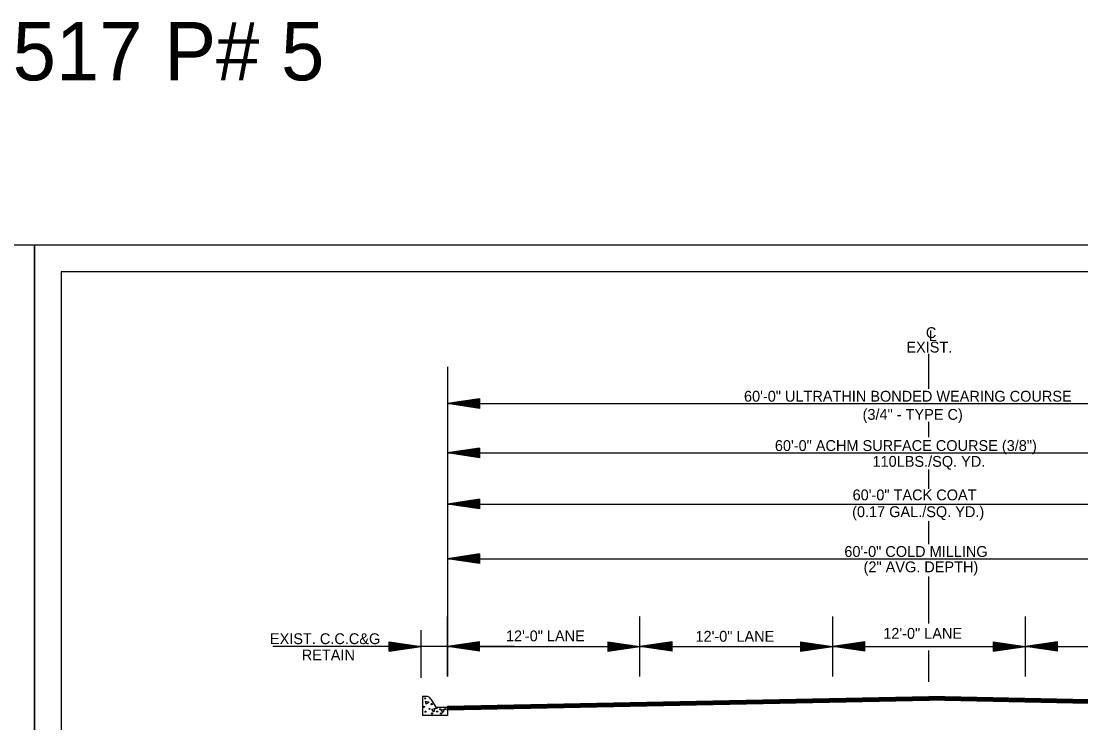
# Model space of a CAD drawing. Extents: x 2263886 to 2266026, y -3122850 to -3121850.
# Drawn here: x 2264260.1 to 2264369.3, y -3122355.6 to -3122283.4 of the extents above; entities that cross this region are included whole.
import ezdxf

# ---------------------------------------------------------------- set-up
doc = ezdxf.new("R2010")
doc.units = 0
for name, color, linetype in [('Default', 7, 'Continuous'), ('R_Border Notes', 7, 'Continuous'), ('R_Border Prem', 7, 'Continuous'), ('R_Vert Alg', 7, 'Continuous'), ('SHET_Stamp-PE-Chief-Eng', 7, 'Continuous'), ('SHET_Stamp-Prelim', 7, 'Continuous')]:
    doc.layers.add(name, color=color, linetype=linetype)

msp = doc.modelspace()

# ---------------------------------------------------------------- linework, layer by layer
at = {"layer": 'Default'}
for p, q in [((2264307.34, -3122322.26), (2264304.03, -3122322.75)), ((2264307.34, -3122322.34), (2264304.58, -3122322.75)), ((2264307.34, -3122322.42), (2264305.15, -3122322.75)), ((2264307.34, -3122322.51), (2264305.7, -3122322.75)), ((2264307.34, -3122322.59), (2264306.26, -3122322.75)), ((2264307.34, -3122322.67), (2264306.82, -3122322.75)), ((2264307.34, -3122322.26), (2264307.34, -3122323.25)), ((2264307.34, -3122323.25), (2264304.03, -3122322.75)), ((2264307.34, -3122323.17), (2264304.58, -3122322.75)), ((2264307.34, -3122323.08), (2264305.15, -3122322.75)), ((2264307.34, -3122323), (2264305.7, -3122322.75)), ((2264307.34, -3122322.91), (2264306.26, -3122322.75)), ((2264307.34, -3122322.83), (2264306.82, -3122322.75)), ((2264307.34, -3122327.34), (2264304.03, -3122327.83)), ((2264307.34, -3122328.33), (2264304.03, -3122327.83)), ((2264307.34, -3122327.42), (2264304.58, -3122327.83)), ((2264307.34, -3122328.25), (2264304.58, -3122327.83)), ((2264307.34, -3122327.5), (2264305.15, -3122327.83)), ((2264307.34, -3122328.16), (2264305.15, -3122327.83)), ((2264307.34, -3122327.59), (2264305.7, -3122327.83)), ((2264307.34, -3122328.08), (2264305.7, -3122327.83)), ((2264307.34, -3122327.67), (2264306.26, -3122327.83)), ((2264307.34, -3122328), (2264306.26, -3122327.83)), ((2264307.34, -3122327.76), (2264306.82, -3122327.83)), ((2264307.34, -3122327.91), (2264306.82, -3122327.83)), ((2264307.34, -3122327.34), (2264307.34, -3122328.33)), ((2264307.34, -3122332.6), (2264304.03, -3122333.1)), ((2264307.34, -3122333.6), (2264304.03, -3122333.1)), ((2264307.34, -3122332.69), (2264304.58, -3122333.1)), ((2264307.34, -3122333.51), (2264304.58, -3122333.1)), ((2264307.34, -3122332.77), (2264305.15, -3122333.1)), ((2264307.34, -3122333.43), (2264305.15, -3122333.1)), ((2264307.34, -3122332.85), (2264305.7, -3122333.1)), ((2264307.34, -3122333.35), (2264305.7, -3122333.1)), ((2264307.34, -3122332.94), (2264306.26, -3122333.1)), ((2264307.34, -3122333.26), (2264306.26, -3122333.1)), ((2264307.34, -3122333.02), (2264306.82, -3122333.1)), ((2264307.34, -3122333.18), (2264306.82, -3122333.1)), ((2264307.34, -3122332.6), (2264307.34, -3122333.6)), ((2264307.34, -3122338.22), (2264304.03, -3122338.72)), ((2264307.34, -3122339.21), (2264304.03, -3122338.72)), ((2264307.34, -3122338.31), (2264304.58, -3122338.72)), ((2264307.34, -3122339.13), (2264304.58, -3122338.72)), ((2264307.34, -3122338.39), (2264305.15, -3122338.72)), ((2264307.34, -3122339.05), (2264305.15, -3122338.72)), ((2264307.34, -3122338.47), (2264305.7, -3122338.72)), ((2264307.34, -3122338.97), (2264305.7, -3122338.72)), ((2264307.34, -3122338.56), (2264306.26, -3122338.72)), ((2264307.34, -3122338.88), (2264306.26, -3122338.72)), ((2264307.34, -3122338.64), (2264306.82, -3122338.72)), ((2264307.34, -3122338.8), (2264306.82, -3122338.72)), ((2264307.34, -3122338.22), (2264307.34, -3122339.21)), ((2264304.03, -3122350.85), (2264304.03, -3122344.68)), ((2264323.88, -3122350.85), (2264323.88, -3122344.68)), ((2264343.74, -3122350.85), (2264343.74, -3122344.68)), ((2264363.59, -3122350.85), (2264363.59, -3122344.68)), ((2264298.03, -3122347.27), (2264301.34, -3122347.77)), ((2264298.03, -3122348.26), (2264298.03, -3122347.27)), ((2264298.03, -3122347.35), (2264300.79, -3122347.77)), ((2264298.03, -3122347.44), (2264300.22, -3122347.77)), ((2264298.03, -3122347.52), (2264299.66, -3122347.77)), ((2264298.03, -3122347.61), (2264299.1, -3122347.77)), ((2264298.03, -3122347.69), (2264298.55, -3122347.77)), ((2264298.03, -3122348.26), (2264301.34, -3122347.77)), ((2264298.03, -3122347.93), (2264299.1, -3122347.77)), ((2264298.03, -3122348.1), (2264300.22, -3122347.77)), ((2264298.03, -3122348.18), (2264300.79, -3122347.77)), ((2264298.03, -3122348.01), (2264299.66, -3122347.77)), ((2264298.03, -3122347.85), (2264298.55, -3122347.77)), ((2264307.34, -3122347.27), (2264304.03, -3122347.77)), ((2264304.03, -3122347.77), (2264323.88, -3122347.77)), ((2264307.34, -3122348.26), (2264304.03, -3122347.77)), ((2264307.34, -3122347.35), (2264304.58, -3122347.77)), ((2264307.34, -3122348.18), (2264304.58, -3122347.77)), ((2264307.34, -3122347.44), (2264305.15, -3122347.77)), ((2264307.34, -3122348.1), (2264305.15, -3122347.77)), ((2264307.34, -3122347.52), (2264305.7, -3122347.77)), ((2264307.34, -3122348.01), (2264305.7, -3122347.77)), ((2264307.34, -3122347.61), (2264306.26, -3122347.77)), ((2264307.34, -3122347.93), (2264306.26, -3122347.77)), ((2264307.34, -3122347.69), (2264306.82, -3122347.77)), ((2264307.34, -3122347.85), (2264306.82, -3122347.77)), ((2264307.34, -3122348.26), (2264307.34, -3122347.27)), ((2264320.57, -3122347.27), (2264323.88, -3122347.77)), ((2264320.57, -3122347.27), (2264320.57, -3122348.26)), ((2264320.57, -3122347.35), (2264323.33, -3122347.77)), ((2264320.57, -3122347.44), (2264322.76, -3122347.77)), ((2264320.57, -3122347.52), (2264322.21, -3122347.77)), ((2264320.57, -3122347.61), (2264321.65, -3122347.77)), ((2264320.57, -3122347.69), (2264321.1, -3122347.77)), ((2264320.57, -3122348.26), (2264323.88, -3122347.77)), ((2264320.57, -3122347.93), (2264321.65, -3122347.77)), ((2264320.57, -3122348.1), (2264322.76, -3122347.77)), ((2264320.57, -3122348.18), (2264323.33, -3122347.77)), ((2264320.57, -3122348.01), (2264322.21, -3122347.77)), ((2264320.57, -3122347.85), (2264321.1, -3122347.77)), ((2264327.19, -3122347.27), (2264323.88, -3122347.77)), ((2264323.88, -3122347.77), (2264343.74, -3122347.77)), ((2264327.19, -3122348.26), (2264323.88, -3122347.77)), ((2264327.19, -3122347.35), (2264324.44, -3122347.77)), ((2264327.19, -3122348.18), (2264324.44, -3122347.77)), ((2264327.19, -3122347.44), (2264325, -3122347.77)), ((2264327.19, -3122348.1), (2264325, -3122347.77)), ((2264327.19, -3122347.52), (2264325.56, -3122347.77)), ((2264327.19, -3122348.01), (2264325.56, -3122347.77)), ((2264327.19, -3122347.61), (2264326.12, -3122347.77)), ((2264327.19, -3122347.93), (2264326.12, -3122347.77)), ((2264327.19, -3122347.69), (2264326.67, -3122347.77)), ((2264327.19, -3122347.85), (2264326.67, -3122347.77)), ((2264327.19, -3122348.26), (2264327.19, -3122347.27)), ((2264340.43, -3122347.27), (2264343.74, -3122347.77)), ((2264340.43, -3122347.27), (2264340.43, -3122348.26)), ((2264340.43, -3122347.35), (2264343.18, -3122347.77)), ((2264340.43, -3122347.44), (2264342.61, -3122347.77)), ((2264340.43, -3122347.52), (2264342.06, -3122347.77)), ((2264340.43, -3122347.61), (2264341.5, -3122347.77)), ((2264340.43, -3122347.69), (2264340.95, -3122347.77)), ((2264340.43, -3122348.26), (2264343.74, -3122347.77)), ((2264340.43, -3122347.93), (2264341.5, -3122347.77)), ((2264340.43, -3122348.1), (2264342.61, -3122347.77)), ((2264340.43, -3122348.18), (2264343.18, -3122347.77)), ((2264340.43, -3122348.01), (2264342.06, -3122347.77)), ((2264340.43, -3122347.85), (2264340.95, -3122347.77)), ((2264347.04, -3122347.27), (2264343.74, -3122347.77)), ((2264343.74, -3122347.77), (2264363.59, -3122347.77)), ((2264347.04, -3122348.26), (2264343.74, -3122347.77)), ((2264347.04, -3122347.35), (2264344.29, -3122347.77)), ((2264347.04, -3122348.18), (2264344.29, -3122347.77)), ((2264347.04, -3122347.44), (2264344.86, -3122347.77)), ((2264347.04, -3122348.1), (2264344.86, -3122347.77)), ((2264347.04, -3122347.52), (2264345.41, -3122347.77)), ((2264347.04, -3122348.01), (2264345.41, -3122347.77)), ((2264347.04, -3122347.61), (2264345.97, -3122347.77)), ((2264347.04, -3122347.93), (2264345.97, -3122347.77)), ((2264347.04, -3122347.69), (2264346.52, -3122347.77)), ((2264347.04, -3122347.85), (2264346.52, -3122347.77)), ((2264347.04, -3122348.26), (2264347.04, -3122347.27)), ((2264360.28, -3122347.27), (2264363.59, -3122347.77)), ((2264360.28, -3122347.27), (2264360.28, -3122348.26)), ((2264360.28, -3122347.35), (2264363.04, -3122347.77)), ((2264360.28, -3122347.44), (2264362.47, -3122347.77)), ((2264360.28, -3122347.52), (2264361.92, -3122347.77)), ((2264360.28, -3122347.61), (2264361.36, -3122347.77)), ((2264360.28, -3122347.69), (2264360.8, -3122347.77)), ((2264360.28, -3122348.26), (2264363.59, -3122347.77)), ((2264360.28, -3122347.93), (2264361.36, -3122347.77)), ((2264360.28, -3122348.1), (2264362.47, -3122347.77)), ((2264360.28, -3122348.18), (2264363.04, -3122347.77)), ((2264360.28, -3122348.01), (2264361.92, -3122347.77)), ((2264360.28, -3122347.85), (2264360.8, -3122347.77)), ((2264366.9, -3122347.27), (2264363.59, -3122347.77)), ((2264363.59, -3122347.77), (2264383.44, -3122347.77)), ((2264366.9, -3122348.26), (2264363.59, -3122347.77)), ((2264366.9, -3122347.35), (2264364.14, -3122347.77)), ((2264366.9, -3122348.18), (2264364.14, -3122347.77)), ((2264366.9, -3122347.44), (2264364.71, -3122347.77)), ((2264366.9, -3122348.1), (2264364.71, -3122347.77)), ((2264366.9, -3122347.52), (2264365.26, -3122347.77)), ((2264366.9, -3122348.01), (2264365.26, -3122347.77)), ((2264366.9, -3122347.61), (2264365.82, -3122347.77)), ((2264366.9, -3122347.93), (2264365.82, -3122347.77)), ((2264366.9, -3122347.69), (2264366.38, -3122347.77)), ((2264366.9, -3122347.85), (2264366.38, -3122347.77)), ((2264366.9, -3122348.26), (2264366.9, -3122347.27))]:
    msp.add_line(p, q, dxfattribs=at)
at = {"layer": 'R_Border Notes'}
for p, q in [((2264304.03, -3122353.92), (2264353.66, -3122352.92)), ((2264403.29, -3122353.92), (2264353.65, -3122352.92)), ((2264304.03, -3122353.92), (2264304.03, -3122354)), ((2264304.03, -3122354), (2264304.04, -3122354.09))]:
    msp.add_line(p, q, dxfattribs=at)
at = {"layer": 'R_Border Prem'}
for p, q in [((2264304.03, -3122318.96), (2264304.03, -3122350.85)), ((2264304.03, -3122322.75), (2264403.29, -3122322.75)), ((2264304.03, -3122327.83), (2264403.29, -3122327.83)), ((2264304.03, -3122333.1), (2264403.29, -3122333.1)), ((2264304.03, -3122338.72), (2264403.29, -3122338.72)), ((2264301.34, -3122350.98), (2264301.34, -3122346.08)), ((2264310.9, -3122347.77), (2264286.06, -3122347.77)), ((2264301.84, -3122352.91), (2264301.47, -3122352.92)), ((2264301.47, -3122352.92), (2264301.47, -3122354.87)), ((2264302.33, -3122353.17), (2264302.85, -3122354)), ((2264304.03, -3122354), (2264353.66, -3122353.01)), ((2264304.03, -3122354.06), (2264353.67, -3122353.06)), ((2264304.04, -3122354.11), (2264353.67, -3122353.11)), ((2264304.04, -3122354.16), (2264353.67, -3122353.16)), ((2264304.04, -3122354.21), (2264353.67, -3122353.22)), ((2264403.28, -3122354), (2264353.65, -3122353.01)), ((2264403.28, -3122354.06), (2264353.65, -3122353.06)), ((2264403.28, -3122354.11), (2264353.65, -3122353.11)), ((2264403.28, -3122354.16), (2264353.65, -3122353.16)), ((2264403.28, -3122354.21), (2264353.65, -3122353.22)), ((2264302.85, -3122354), (2264304.03, -3122354)), ((2264304.03, -3122354), (2264304.03, -3122354.29)), ((2264304.03, -3122354), (2264304.03, -3122354.6)), ((2264304.03, -3122354), (2264304.03, -3122354.6)), ((2264304.03, -3122354), (2264304.03, -3122354.87)), ((2264304.06, -3122354.02), (2264304.03, -3122354.02)), ((2264304.04, -3122354.26), (2264353.67, -3122353.27)), ((2264304.04, -3122354.29), (2264353.67, -3122353.3)), ((2264304.04, -3122354.09), (2264304.04, -3122354.38)), ((2264403.28, -3122354.26), (2264353.65, -3122353.27)), ((2264403.28, -3122354.29), (2264353.65, -3122353.3)), ((2264304.03, -3122354.87), (2264301.47, -3122354.87))]:
    msp.add_line(p, q, dxfattribs=at)
for points in [[(2264302.15, -3122353.5), (2264301.85, -3122353.7), (2264301.78, -3122353.39), (2264302.11, -3122353.5)], [(2264302.63, -3122354.52), (2264302.43, -3122354.22), (2264302.73, -3122354.16), (2264302.63, -3122354.48)], [(2264303.59, -3122354.58), (2264303.4, -3122354.27), (2264303.7, -3122354.21), (2264303.59, -3122354.53)]]:
    msp.add_lwpolyline(points, dxfattribs=at)
for centre in [(2264301.74, -3122353.11), (2264301.63, -3122353.97), (2264302.19, -3122354.19), (2264302.41, -3122353.7), (2264302.91, -3122354.1), (2264303.3, -3122354.23), (2264303.8, -3122354.2), (2264301.77, -3122354.48), (2264302.45, -3122354.66), (2264302.98, -3122354.47), (2264303.38, -3122354.66)]:
    msp.add_circle(centre, 0.0579, dxfattribs=at)
msp.add_arc((2264301.85, -3122353.47), 0.557, 32.2756, 91.1196, dxfattribs=at)
at = {"layer": 'R_Vert Alg'}
msp.add_line((2264304.03, -3122354.38), (2264304.03, -3122354), dxfattribs=at)
at = {"layer": 'SHET_Stamp-PE-Chief-Eng'}
for p, q in [((2264353.65, -3122321.22), (2264353.65, -3122317.63)), ((2264353.65, -3122326.2), (2264353.65, -3122324.64)), ((2264353.65, -3122331.51), (2264353.65, -3122329.54)), ((2264353.65, -3122337.22), (2264353.65, -3122334.87)), ((2264353.65, -3122345.4), (2264353.65, -3122340.57)), ((2264353.65, -3122351.39), (2264353.65, -3122348.17))]:
    msp.add_line(p, q, dxfattribs=at)
at = {"layer": 'SHET_Stamp-Prelim'}
for points in [[(2264074, -3122427.75), (2264261.5, -3122427.75), (2264261.5, -3122306.43), (2264074, -3122306.43)], [(2264074, -3122306.43), (2264074, -3122427.75), (2264261.5, -3122427.75), (2264261.5, -3122306.43)], [(2264261.5, -3122427.75), (2264449, -3122427.75), (2264449, -3122306.43), (2264261.5, -3122306.43)], [(2264261.5, -3122306.43), (2264261.5, -3122427.75), (2264449, -3122427.75), (2264449, -3122306.43)], [(2264264.25, -3122424.99), (2264446.24, -3122424.99), (2264446.24, -3122309.19), (2264264.25, -3122309.19)]]:
    msp.add_lwpolyline(points, close=True, dxfattribs=at)

# ---------------------------------------------------------------- texts
at = {"layer": 'Default'}
for s, p in [('C', (2264353.34, -3122316)), ('L', (2264353.63, -3122316.31))]:
    msp.add_text(s, height=1.12, dxfattribs=at).set_placement(p)
at = {"layer": 'SHET_Stamp-PE-Chief-Eng'}
for s, height, p in [('TRANSITION NOTE FROM 090517 P# 5', 6, (2264144.67, -3122289.46)), ('EXIST.', 1.117, (2264351.33, -3122317.49)), ('60\'-0" ULTRATHIN BONDED WEARING COURSE', 1.117, (2264334.6, -3122322.55)), ('(3/4" - TYPE C)', 1.117, (2264346.82, -3122324.42)), ('60\'-0" ACHM SURFACE COURSE (3/8")', 1.117, (2264337.78, -3122327.63)), ('110LBS./SQ. YD.', 1.117, (2264347.84, -3122329.26)), ('60\'-0" TACK COAT', 1.117, (2264345.79, -3122332.71)), ('(0.17 GAL./SQ. YD.)', 1.117, (2264345.74, -3122334.44)), ('60\'-0" COLD MILLING', 1.117, (2264344.94, -3122338.54)), ('(2" AVG. DEPTH)', 1.117, (2264346.92, -3122340.12)), ('EXIST. C.C.C&G', 1.117, (2264285.75, -3122347.52)), ('12\'-0" LANE', 1.117, (2264310.07, -3122347.23)), ('12\'-0" LANE', 1.117, (2264329.6, -3122347.27)), ('12\'-0" LANE', 1.117, (2264348.95, -3122346.97)), ('RETAIN', 1.117, (2264289.03, -3122349.19))]:
    msp.add_text(s, height=height, dxfattribs=at).set_placement(p)

doc.saveas('drawing.dxf')
